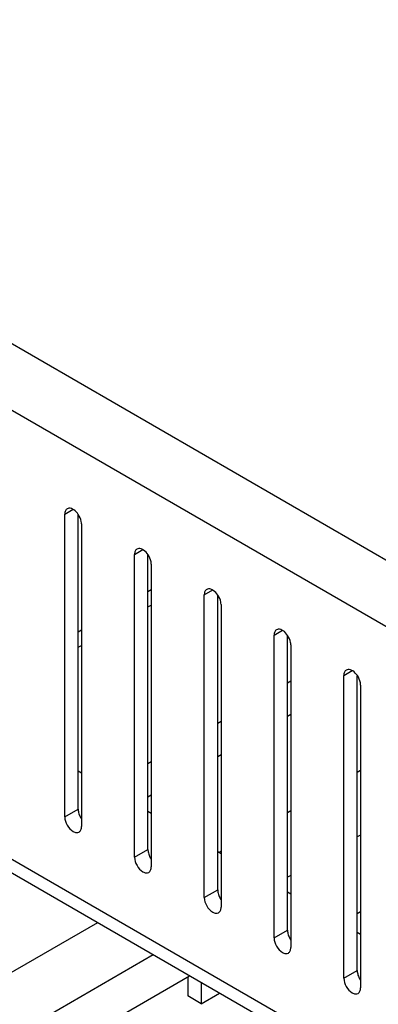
# Model space of a CAD drawing. Header units: inches. Extents: x 6 to 353, y 6 to 228.
# Tile 310 of 372: x 321.67 to 322.81, y 199.34 to 202.46. Entities that reach past the tile are written whole.
import ezdxf

# ---------------------------------------------------------------- set-up
doc = ezdxf.new("R2010")
doc.units = ezdxf.units.IN
doc.header["$LTSCALE"] = 19.946667
doc.header["$MEASUREMENT"] = 0
doc.layers.get('0').update_dxf_attribs({"linetype": 'CONTINUOUS'})
doc.layers.add('03_ALL_AXES', color=7, linetype='CONTINUOUS')

msp = doc.modelspace()

# ---------------------------------------------------------------- linework, layer by layer
at = {"color": 7, "linetype": 'Continuous'}
for p, q in [((333.0143, 194.8657), (317.7125, 203.7001)), ((332.0841, 195.1921), (318.4054, 203.0893)), ((332.0873, 193.7679), (318.4415, 201.6462)), ((332.0873, 193.7243), (318.4682, 201.5871)), ((322.0789, 200.6443), (322.0895, 200.6504)), ((322.0789, 200.5953), (322.0895, 200.6014)), ((321.8575, 200.5165), (321.8682, 200.5226)), ((321.8575, 200.4675), (321.8682, 200.4736)), ((322.5215, 200.3552), (322.5321, 200.3614)), ((322.5215, 200.2491), (322.5321, 200.2552)), ((322.3002, 200.2275), (322.3108, 200.2336)), ((322.3002, 200.1213), (322.3108, 200.1274)), ((322.0789, 200.0997), (322.0895, 200.1058)), ((322.7535, 200.0768), (322.7428, 200.0707)), ((322.0789, 199.9935), (322.0895, 199.9997)), ((322.5321, 199.949), (322.5215, 199.9429)), ((322.7535, 199.8727), (322.7428, 199.8666)), ((322.3108, 199.8213), (322.3038, 199.8172)), ((322.5321, 199.7449), (322.5215, 199.7388)), ((321.9188, 199.5949), (319.4689, 198.1805)), ((322.0956, 199.4929), (319.4689, 197.9764)), ((321.364, 198.9378), (322.2105, 199.4265)), ((322.2054, 199.4236), (322.2054, 199.3628)), ((322.2478, 199.405), (322.2478, 199.3383)), ((322.2478, 199.3383), (322.2054, 199.3628))]:
    msp.add_line(p, q, dxfattribs=at)
at = {"layer": '03_ALL_AXES', "color": 7, "linetype": 'Continuous'}
for p, q in [((321.8151, 200.8893), (321.8416, 200.9046)), ((321.8151, 199.9299), (321.8151, 200.8893)), ((321.8575, 199.9544), (321.8575, 200.8883)), ((321.8682, 200.8587), (321.8682, 199.8993)), ((322.0364, 200.7615), (322.063, 200.7769)), ((322.0364, 199.8022), (322.0364, 200.7615)), ((322.0789, 199.8266), (322.0789, 200.7605)), ((322.0895, 200.7309), (322.0895, 199.7715)), ((322.2578, 200.6338), (322.2843, 200.6491)), ((322.2578, 199.6744), (322.2578, 200.6338)), ((322.3002, 199.6989), (322.3002, 200.6327)), ((322.3108, 200.6031), (322.3108, 199.6438)), ((322.4791, 200.506), (322.5056, 200.5213)), ((322.4791, 199.5466), (322.4791, 200.506)), ((322.5215, 199.5711), (322.5215, 200.5049)), ((322.5321, 200.4754), (322.5321, 199.516)), ((322.7004, 200.3782), (322.7269, 200.3935)), ((322.7004, 199.4188), (322.7004, 200.3782)), ((322.7428, 199.4433), (322.7428, 200.3772)), ((322.7535, 200.3476), (322.7535, 199.3882)), ((321.8682, 200.0687), (321.8575, 200.0749)), ((321.8151, 199.9299), (321.8575, 199.9544)), ((322.0895, 199.9409), (322.0789, 199.9471)), ((322.0364, 199.8022), (322.0789, 199.8266)), ((322.3108, 199.8132), (322.3002, 199.8193)), ((322.2578, 199.6744), (322.3002, 199.6989)), ((322.5321, 199.6854), (322.5215, 199.6915)), ((322.7428, 199.6241), (322.7535, 199.6302)), ((322.4791, 199.5466), (322.5215, 199.5711)), ((322.7535, 199.5576), (322.7428, 199.5637)), ((322.7004, 199.4188), (322.7428, 199.4433)), ((322.2478, 199.3383), (322.3056, 199.3716))]:
    msp.add_line(p, q, dxfattribs=at)
for points, knots in [([(321.8229, 200.9065), (321.8204, 200.905), (321.816, 200.8995), (321.8151, 200.8929), (321.8151, 200.8893)], [0, 0, 0, 0, 0.450018, 1, 1, 1, 1]), ([(321.858, 200.8887), (321.8541, 200.8944), (321.8459, 200.9036), (321.8336, 200.9086), (321.8284, 200.9082)], [0, 0, 0, 0, 0.566578, 1, 1, 1, 1]), ([(321.8682, 200.8587), (321.8682, 200.8611), (321.867, 200.8717), (321.8626, 200.8819), (321.858, 200.8887)], [0, 0, 0, 0, 0.227956, 1, 1, 1, 1]), ([(322.0442, 200.7787), (322.0417, 200.7772), (322.0373, 200.7718), (322.0364, 200.7651), (322.0364, 200.7615)], [0, 0, 0, 0, 0.450018, 1, 1, 1, 1]), ([(322.0793, 200.7609), (322.0755, 200.7666), (322.0672, 200.7758), (322.055, 200.7809), (322.0497, 200.7804)], [0, 0, 0, 0, 0.566578, 1, 1, 1, 1]), ([(322.0895, 200.7309), (322.0895, 200.7333), (322.0884, 200.744), (322.0839, 200.7541), (322.0793, 200.7609)], [0, 0, 0, 0, 0.227956, 1, 1, 1, 1]), ([(322.2655, 200.6509), (322.263, 200.6495), (322.2587, 200.644), (322.2578, 200.6373), (322.2578, 200.6338)], [0, 0, 0, 0, 0.450018, 1, 1, 1, 1]), ([(322.3006, 200.6331), (322.2968, 200.6388), (322.2885, 200.648), (322.2763, 200.6531), (322.271, 200.6526)], [0, 0, 0, 0, 0.566578, 1, 1, 1, 1]), ([(322.3108, 200.6031), (322.3108, 200.6056), (322.3097, 200.6162), (322.3052, 200.6263), (322.3006, 200.6331)], [0, 0, 0, 0, 0.227956, 1, 1, 1, 1]), ([(322.4869, 200.5231), (322.4843, 200.5217), (322.48, 200.5162), (322.4791, 200.5096), (322.4791, 200.506)], [0, 0, 0, 0, 0.450018, 1, 1, 1, 1]), ([(322.522, 200.5053), (322.5181, 200.5111), (322.5099, 200.5202), (322.4976, 200.5253), (322.4924, 200.5248)], [0, 0, 0, 0, 0.566578, 1, 1, 1, 1]), ([(322.5321, 200.4754), (322.5321, 200.4778), (322.531, 200.4884), (322.5266, 200.4985), (322.522, 200.5053)], [0, 0, 0, 0, 0.227956, 1, 1, 1, 1]), ([(322.7082, 200.3954), (322.7057, 200.3939), (322.7013, 200.3884), (322.7004, 200.3818), (322.7004, 200.3782)], [0, 0, 0, 0, 0.450018, 1, 1, 1, 1]), ([(322.7433, 200.3776), (322.7394, 200.3833), (322.7312, 200.3925), (322.7189, 200.3975), (322.7137, 200.3971)], [0, 0, 0, 0, 0.566578, 1, 1, 1, 1]), ([(322.7535, 200.3476), (322.7535, 200.35), (322.7523, 200.3606), (322.7479, 200.3708), (322.7433, 200.3776)], [0, 0, 0, 0, 0.227956, 1, 1, 1, 1]), ([(321.8575, 199.9544), (321.8575, 199.9531), (321.8579, 199.9471), (321.8595, 199.9413), (321.8611, 199.9371)], [0, 0, 0, 0, 0.231048, 1, 1, 1, 1]), ([(321.8151, 199.9299), (321.8151, 199.9208), (321.8213, 199.9029), (321.8338, 199.8885), (321.8416, 199.884)], [0, 0, 0, 0, 0.500114, 1, 1, 1, 1]), ([(321.8416, 199.884), (321.8447, 199.8822), (321.8509, 199.8796), (321.8579, 199.8807), (321.8604, 199.8821)], [0, 0, 0, 0, 0.550834, 1, 1, 1, 1]), ([(321.8604, 199.8821), (321.8629, 199.8836), (321.8673, 199.8891), (321.8682, 199.8957), (321.8682, 199.8993)], [0, 0, 0, 0, 0.450018, 1, 1, 1, 1]), ([(322.0789, 199.8266), (322.0789, 199.8253), (322.0792, 199.8194), (322.0808, 199.8135), (322.0824, 199.8093)], [0, 0, 0, 0, 0.231048, 1, 1, 1, 1]), ([(322.0364, 199.8022), (322.0364, 199.7931), (322.0427, 199.7751), (322.0551, 199.7608), (322.063, 199.7562)], [0, 0, 0, 0, 0.500114, 1, 1, 1, 1]), ([(322.063, 199.7562), (322.0661, 199.7544), (322.0723, 199.7519), (322.0792, 199.7529), (322.0817, 199.7544)], [0, 0, 0, 0, 0.550834, 1, 1, 1, 1]), ([(322.0817, 199.7544), (322.0842, 199.7558), (322.0886, 199.7613), (322.0895, 199.768), (322.0895, 199.7715)], [0, 0, 0, 0, 0.450018, 1, 1, 1, 1]), ([(322.3002, 199.6989), (322.3002, 199.6975), (322.3006, 199.6916), (322.3021, 199.6858), (322.3037, 199.6815)], [0, 0, 0, 0, 0.231048, 1, 1, 1, 1]), ([(322.2578, 199.6744), (322.2578, 199.6653), (322.264, 199.6473), (322.2764, 199.633), (322.2843, 199.6284)], [0, 0, 0, 0, 0.500114, 1, 1, 1, 1]), ([(322.2843, 199.6284), (322.2874, 199.6267), (322.2936, 199.6241), (322.3005, 199.6251), (322.303, 199.6266)], [0, 0, 0, 0, 0.550834, 1, 1, 1, 1]), ([(322.303, 199.6266), (322.3056, 199.6281), (322.3099, 199.6335), (322.3108, 199.6402), (322.3108, 199.6438)], [0, 0, 0, 0, 0.450018, 1, 1, 1, 1]), ([(322.5215, 199.5711), (322.5215, 199.5697), (322.5219, 199.5638), (322.5234, 199.558), (322.5251, 199.5537)], [0, 0, 0, 0, 0.231048, 1, 1, 1, 1]), ([(322.4791, 199.5466), (322.4791, 199.5375), (322.4853, 199.5196), (322.4977, 199.5052), (322.5056, 199.5007)], [0, 0, 0, 0, 0.500114, 1, 1, 1, 1]), ([(322.5056, 199.5007), (322.5087, 199.4989), (322.5149, 199.4963), (322.5218, 199.4974), (322.5244, 199.4988)], [0, 0, 0, 0, 0.550834, 1, 1, 1, 1]), ([(322.5244, 199.4988), (322.5269, 199.5003), (322.5312, 199.5058), (322.5321, 199.5124), (322.5321, 199.516)], [0, 0, 0, 0, 0.450018, 1, 1, 1, 1]), ([(322.7428, 199.4433), (322.7428, 199.4419), (322.7432, 199.436), (322.7448, 199.4302), (322.7464, 199.4259)], [0, 0, 0, 0, 0.231048, 1, 1, 1, 1]), ([(322.7004, 199.4188), (322.7004, 199.4097), (322.7066, 199.3918), (322.7191, 199.3774), (322.7269, 199.3729)], [0, 0, 0, 0, 0.500114, 1, 1, 1, 1]), ([(322.7269, 199.3729), (322.73, 199.3711), (322.7362, 199.3685), (322.7432, 199.3696), (322.7457, 199.371)], [0, 0, 0, 0, 0.550834, 1, 1, 1, 1]), ([(322.7457, 199.371), (322.7482, 199.3725), (322.7526, 199.378), (322.7535, 199.3846), (322.7535, 199.3882)], [0, 0, 0, 0, 0.450018, 1, 1, 1, 1])]:
    msp.add_open_spline(points, degree=3, knots=knots, dxfattribs=at)
for points in [[(321.8284, 200.9082), (321.8265, 200.908), (321.8245, 200.9074), (321.8229, 200.9065)], [(322.0497, 200.7804), (322.0478, 200.7802), (322.0459, 200.7797), (322.0442, 200.7787)], [(322.271, 200.6526), (322.2691, 200.6525), (322.2672, 200.6519), (322.2655, 200.6509)], [(322.4924, 200.5248), (322.4904, 200.5247), (322.4885, 200.5241), (322.4869, 200.5231)], [(322.7137, 200.3971), (322.7118, 200.3969), (322.7098, 200.3963), (322.7082, 200.3954)], [(321.8611, 199.9371), (321.8628, 199.9326), (321.8651, 199.9284), (321.8677, 199.9245)], [(322.0824, 199.8093), (322.0841, 199.8049), (322.0864, 199.8006), (322.089, 199.7967)], [(322.3037, 199.6815), (322.3055, 199.6771), (322.3077, 199.6728), (322.3104, 199.6689)], [(322.5251, 199.5537), (322.5268, 199.5493), (322.529, 199.5451), (322.5317, 199.5411)], [(322.7464, 199.4259), (322.7481, 199.4215), (322.7504, 199.4173), (322.753, 199.4133)]]:
    msp.add_open_spline(points, degree=3, dxfattribs=at)

doc.saveas('drawing.dxf')
